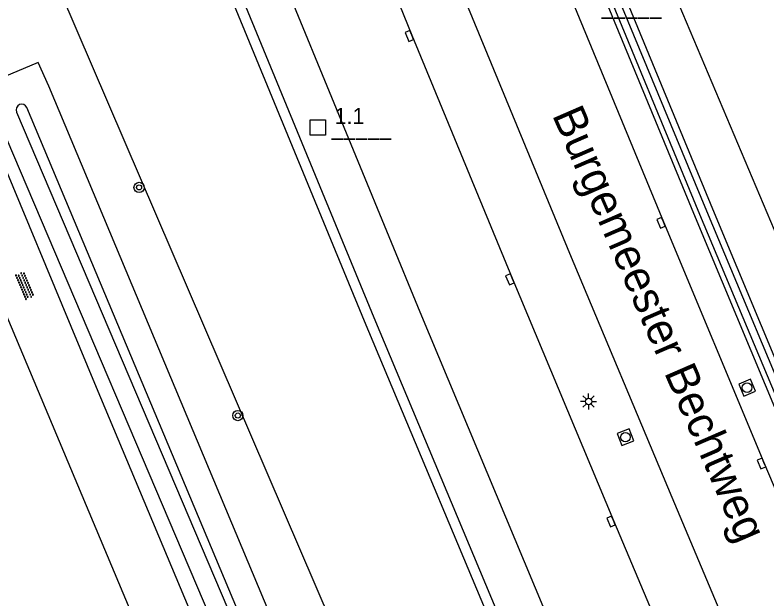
# Model space of a CAD drawing. Extents: x 135999 to 138000, y 396000 to 398501.
# Drawn here: x 137091.6 to 137150.3, y 397713.6 to 397759.2 of the extents above; entities that cross this region are included whole.
import ezdxf

# ---------------------------------------------------------------- set-up
doc = ezdxf.new("R2010")
doc.units = 0
for name, color, linetype in [('gg-anno-openbare ruimte label', 7, 'Continuous'), ('gg-knt-BGT kruinlijn', 7, 'Continuous'), ('gg-knt-bovenkant onderkant talud', 7, 'Continuous'), ('gg-knt-onverhard', 7, 'Continuous'), ('gg-knt-verharding', 7, 'Continuous'), ('gg-kntw-bovenkant insteek waterloop', 7, 'Continuous'), ('gg-kntw-waterlijn', 7, 'Continuous'), ('gg-kwrk-kunstwerk', 7, 'Continuous'), ('gt-anno-nummer hm paal', 7, 'Continuous'), ('gt-symb-boom', 7, 'Continuous'), ('gt-symb-hm paal', 7, 'Continuous'), ('gt-symb-kolk', 7, 'Continuous'), ('gt-symb-lichtmast', 7, 'Continuous'), ('gt-symb-overige verharding', 7, 'Continuous'), ('gt-symb-rioolschacht', 7, 'Continuous')]:
    doc.layers.add(name, color=color, linetype=linetype)

# ---------------------------------------------------------------- blocks, each defined once
blk = doc.blocks.new('gt0-BOOM')
at = {"layer": 'gt-symb-boom'}
for radius in [0.4, 0.2]:
    blk.add_circle((0, 0), radius, dxfattribs=at)
blk = doc.blocks.new('gt0-OVH')
at = {"layer": 'gt-symb-overige verharding'}
for points in [[(-0.972, 0.298), (-0.967, 0.308), (-0.965, 0.319), (-0.966, 0.33), (-0.971, 0.34), (-0.978, 0.348), (-0.988, 0.353), (-0.999, 0.355), (-1.01, 0.354), (-1.02, 0.349), (-1.028, 0.342), (-1.033, 0.332), (-1.035, 0.321), (-1.034, 0.31), (-1.029, 0.3), (-1.022, 0.292), (-1.012, 0.287), (-1.001, 0.285), (-0.99, 0.286), (-0.98, 0.291)], [(-0.872, 0.106), (-0.867, 0.116), (-0.865, 0.126), (-0.866, 0.137), (-0.871, 0.147), (-0.878, 0.156), (-0.888, 0.161), (-0.899, 0.163), (-0.91, 0.162), (-0.92, 0.157), (-0.928, 0.15), (-0.933, 0.14), (-0.935, 0.129), (-0.934, 0.118), (-0.929, 0.108), (-0.922, 0.1), (-0.912, 0.095), (-0.901, 0.092), (-0.89, 0.094), (-0.88, 0.098)], [(-0.772, 0.298), (-0.767, 0.308), (-0.765, 0.319), (-0.766, 0.33), (-0.771, 0.34), (-0.778, 0.348), (-0.788, 0.353), (-0.799, 0.355), (-0.81, 0.354), (-0.82, 0.349), (-0.828, 0.342), (-0.833, 0.332), (-0.835, 0.321), (-0.834, 0.31), (-0.829, 0.3), (-0.822, 0.292), (-0.812, 0.287), (-0.801, 0.285), (-0.79, 0.286), (-0.78, 0.291)], [(-0.672, 0.106), (-0.667, 0.116), (-0.665, 0.126), (-0.666, 0.137), (-0.671, 0.147), (-0.678, 0.156), (-0.688, 0.161), (-0.699, 0.163), (-0.71, 0.162), (-0.72, 0.157), (-0.728, 0.15), (-0.733, 0.14), (-0.735, 0.129), (-0.734, 0.118), (-0.729, 0.108), (-0.722, 0.1), (-0.712, 0.095), (-0.701, 0.092), (-0.69, 0.094), (-0.68, 0.098)], [(-0.572, 0.298), (-0.567, 0.308), (-0.565, 0.319), (-0.566, 0.33), (-0.571, 0.34), (-0.578, 0.348), (-0.588, 0.353), (-0.599, 0.355), (-0.61, 0.354), (-0.62, 0.349), (-0.628, 0.342), (-0.633, 0.332), (-0.635, 0.321), (-0.634, 0.31), (-0.629, 0.3), (-0.622, 0.292), (-0.612, 0.287), (-0.601, 0.285), (-0.59, 0.286), (-0.58, 0.291)], [(-0.472, 0.106), (-0.467, 0.116), (-0.465, 0.126), (-0.466, 0.137), (-0.471, 0.147), (-0.478, 0.156), (-0.488, 0.161), (-0.499, 0.163), (-0.51, 0.162), (-0.52, 0.157), (-0.528, 0.15), (-0.533, 0.14), (-0.535, 0.129), (-0.534, 0.118), (-0.529, 0.108), (-0.522, 0.1), (-0.512, 0.095), (-0.501, 0.092), (-0.49, 0.094), (-0.48, 0.098)], [(-0.372, 0.298), (-0.367, 0.308), (-0.365, 0.319), (-0.366, 0.33), (-0.371, 0.34), (-0.378, 0.348), (-0.388, 0.353), (-0.399, 0.355), (-0.41, 0.354), (-0.42, 0.349), (-0.428, 0.342), (-0.433, 0.332), (-0.435, 0.321), (-0.434, 0.31), (-0.429, 0.3), (-0.422, 0.292), (-0.412, 0.287), (-0.401, 0.285), (-0.39, 0.286), (-0.38, 0.291)], [(-0.272, 0.106), (-0.267, 0.116), (-0.265, 0.126), (-0.266, 0.137), (-0.271, 0.147), (-0.278, 0.156), (-0.288, 0.161), (-0.299, 0.163), (-0.31, 0.162), (-0.32, 0.157), (-0.328, 0.15), (-0.333, 0.14), (-0.335, 0.129), (-0.334, 0.118), (-0.329, 0.108), (-0.322, 0.1), (-0.312, 0.095), (-0.301, 0.092), (-0.29, 0.094), (-0.28, 0.098)], [(-0.172, 0.298), (-0.167, 0.308), (-0.165, 0.319), (-0.166, 0.33), (-0.171, 0.34), (-0.178, 0.348), (-0.188, 0.353), (-0.199, 0.355), (-0.21, 0.354), (-0.22, 0.349), (-0.228, 0.342), (-0.233, 0.332), (-0.235, 0.321), (-0.234, 0.31), (-0.229, 0.3), (-0.222, 0.292), (-0.212, 0.287), (-0.201, 0.285), (-0.19, 0.286), (-0.18, 0.291)], [(-0.072, 0.106), (-0.067, 0.116), (-0.065, 0.126), (-0.066, 0.137), (-0.071, 0.147), (-0.078, 0.156), (-0.088, 0.161), (-0.099, 0.163), (-0.11, 0.162), (-0.12, 0.157), (-0.128, 0.15), (-0.133, 0.14), (-0.135, 0.129), (-0.134, 0.118), (-0.129, 0.108), (-0.122, 0.1), (-0.112, 0.095), (-0.101, 0.092), (-0.09, 0.094), (-0.08, 0.098)], [(0.028, 0.298), (0.033, 0.308), (0.035, 0.319), (0.034, 0.33), (0.029, 0.34), (0.022, 0.348), (0.012, 0.353), (0.001, 0.355), (-0.01, 0.354), (-0.02, 0.349), (-0.028, 0.342), (-0.033, 0.332), (-0.035, 0.321), (-0.034, 0.31), (-0.029, 0.3), (-0.022, 0.292), (-0.012, 0.287), (-0.001, 0.285), (0.01, 0.286), (0.02, 0.291)], [(0.128, 0.106), (0.133, 0.116), (0.135, 0.126), (0.134, 0.137), (0.129, 0.147), (0.122, 0.156), (0.112, 0.161), (0.101, 0.163), (0.09, 0.162), (0.08, 0.157), (0.072, 0.15), (0.067, 0.14), (0.065, 0.129), (0.066, 0.118), (0.071, 0.108), (0.078, 0.1), (0.088, 0.095), (0.099, 0.092), (0.11, 0.094), (0.12, 0.098)], [(0.228, 0.298), (0.233, 0.308), (0.235, 0.319), (0.234, 0.33), (0.229, 0.34), (0.222, 0.348), (0.212, 0.353), (0.201, 0.355), (0.19, 0.354), (0.18, 0.349), (0.172, 0.342), (0.167, 0.332), (0.165, 0.321), (0.166, 0.31), (0.171, 0.3), (0.178, 0.292), (0.188, 0.287), (0.199, 0.285), (0.21, 0.286), (0.22, 0.291)], [(0.328, 0.106), (0.333, 0.116), (0.335, 0.126), (0.334, 0.137), (0.329, 0.147), (0.322, 0.156), (0.312, 0.161), (0.301, 0.163), (0.29, 0.162), (0.28, 0.157), (0.272, 0.15), (0.267, 0.14), (0.265, 0.129), (0.266, 0.118), (0.271, 0.108), (0.278, 0.1), (0.288, 0.095), (0.299, 0.092), (0.31, 0.094), (0.32, 0.098)], [(0.428, 0.298), (0.433, 0.308), (0.435, 0.319), (0.434, 0.33), (0.429, 0.34), (0.422, 0.348), (0.412, 0.353), (0.401, 0.355), (0.39, 0.354), (0.38, 0.349), (0.372, 0.342), (0.367, 0.332), (0.365, 0.321), (0.366, 0.31), (0.371, 0.3), (0.378, 0.292), (0.388, 0.287), (0.399, 0.285), (0.41, 0.286), (0.42, 0.291)], [(0.528, 0.106), (0.533, 0.116), (0.535, 0.126), (0.534, 0.137), (0.529, 0.147), (0.522, 0.156), (0.512, 0.161), (0.501, 0.163), (0.49, 0.162), (0.48, 0.157), (0.472, 0.15), (0.467, 0.14), (0.465, 0.129), (0.466, 0.118), (0.471, 0.108), (0.478, 0.1), (0.488, 0.095), (0.499, 0.092), (0.51, 0.094), (0.52, 0.098)], [(0.628, 0.298), (0.633, 0.308), (0.635, 0.319), (0.634, 0.33), (0.629, 0.34), (0.622, 0.348), (0.612, 0.353), (0.601, 0.355), (0.59, 0.354), (0.58, 0.349), (0.572, 0.342), (0.567, 0.332), (0.565, 0.321), (0.566, 0.31), (0.571, 0.3), (0.578, 0.292), (0.588, 0.287), (0.599, 0.285), (0.61, 0.286), (0.62, 0.291)], [(0.728, 0.106), (0.733, 0.116), (0.735, 0.126), (0.734, 0.137), (0.729, 0.147), (0.722, 0.156), (0.712, 0.161), (0.701, 0.163), (0.69, 0.162), (0.68, 0.157), (0.672, 0.15), (0.667, 0.14), (0.665, 0.129), (0.666, 0.118), (0.671, 0.108), (0.678, 0.1), (0.688, 0.095), (0.699, 0.092), (0.71, 0.094), (0.72, 0.098)], [(0.828, 0.298), (0.833, 0.308), (0.835, 0.319), (0.834, 0.33), (0.829, 0.34), (0.822, 0.348), (0.812, 0.353), (0.801, 0.355), (0.79, 0.354), (0.78, 0.349), (0.772, 0.342), (0.767, 0.332), (0.765, 0.321), (0.766, 0.31), (0.771, 0.3), (0.778, 0.292), (0.788, 0.287), (0.799, 0.285), (0.81, 0.286), (0.82, 0.291)], [(0.928, 0.106), (0.933, 0.116), (0.935, 0.126), (0.934, 0.137), (0.929, 0.147), (0.922, 0.156), (0.912, 0.161), (0.901, 0.163), (0.89, 0.162), (0.88, 0.157), (0.872, 0.15), (0.867, 0.14), (0.865, 0.129), (0.866, 0.118), (0.871, 0.108), (0.878, 0.1), (0.888, 0.095), (0.899, 0.092), (0.91, 0.094), (0.92, 0.098)], [(1.028, 0.298), (1.033, 0.308), (1.035, 0.319), (1.034, 0.33), (1.029, 0.34), (1.022, 0.348), (1.012, 0.353), (1.001, 0.355), (0.99, 0.354), (0.98, 0.349), (0.972, 0.342), (0.967, 0.332), (0.965, 0.321), (0.966, 0.31), (0.971, 0.3), (0.978, 0.292), (0.988, 0.287), (0.999, 0.285), (1.01, 0.286), (1.02, 0.291)], [(-0.972, -0.142), (-0.967, -0.132), (-0.965, -0.121), (-0.966, -0.11), (-0.971, -0.1), (-0.978, -0.092), (-0.988, -0.087), (-0.999, -0.085), (-1.01, -0.086), (-1.02, -0.091), (-1.028, -0.098), (-1.033, -0.108), (-1.035, -0.119), (-1.034, -0.13), (-1.029, -0.14), (-1.022, -0.148), (-1.012, -0.153), (-1.001, -0.155), (-0.99, -0.154), (-0.98, -0.149)], [(-0.872, -0.334), (-0.867, -0.324), (-0.865, -0.314), (-0.866, -0.303), (-0.871, -0.293), (-0.878, -0.284), (-0.888, -0.279), (-0.899, -0.277), (-0.91, -0.278), (-0.92, -0.283), (-0.928, -0.29), (-0.933, -0.3), (-0.935, -0.311), (-0.934, -0.322), (-0.929, -0.332), (-0.922, -0.34), (-0.912, -0.345), (-0.901, -0.348), (-0.89, -0.346), (-0.88, -0.342)], [(-0.772, -0.142), (-0.767, -0.132), (-0.765, -0.121), (-0.766, -0.11), (-0.771, -0.1), (-0.778, -0.092), (-0.788, -0.087), (-0.799, -0.085), (-0.81, -0.086), (-0.82, -0.091), (-0.828, -0.098), (-0.833, -0.108), (-0.835, -0.119), (-0.834, -0.13), (-0.829, -0.14), (-0.822, -0.148), (-0.812, -0.153), (-0.801, -0.155), (-0.79, -0.154), (-0.78, -0.149)], [(-0.672, -0.334), (-0.667, -0.324), (-0.665, -0.314), (-0.666, -0.303), (-0.671, -0.293), (-0.678, -0.284), (-0.688, -0.279), (-0.699, -0.277), (-0.71, -0.278), (-0.72, -0.283), (-0.728, -0.29), (-0.733, -0.3), (-0.735, -0.311), (-0.734, -0.322), (-0.729, -0.332), (-0.722, -0.34), (-0.712, -0.345), (-0.701, -0.348), (-0.69, -0.346), (-0.68, -0.342)], [(-0.572, -0.142), (-0.567, -0.132), (-0.565, -0.121), (-0.566, -0.11), (-0.571, -0.1), (-0.578, -0.092), (-0.588, -0.087), (-0.599, -0.085), (-0.61, -0.086), (-0.62, -0.091), (-0.628, -0.098), (-0.633, -0.108), (-0.635, -0.119), (-0.634, -0.13), (-0.629, -0.14), (-0.622, -0.148), (-0.612, -0.153), (-0.601, -0.155), (-0.59, -0.154), (-0.58, -0.149)], [(-0.472, -0.334), (-0.467, -0.324), (-0.465, -0.314), (-0.466, -0.303), (-0.471, -0.293), (-0.478, -0.284), (-0.488, -0.279), (-0.499, -0.277), (-0.51, -0.278), (-0.52, -0.283), (-0.528, -0.29), (-0.533, -0.3), (-0.535, -0.311), (-0.534, -0.322), (-0.529, -0.332), (-0.522, -0.34), (-0.512, -0.345), (-0.501, -0.348), (-0.49, -0.346), (-0.48, -0.342)], [(-0.372, -0.142), (-0.367, -0.132), (-0.365, -0.121), (-0.366, -0.11), (-0.371, -0.1), (-0.378, -0.092), (-0.388, -0.087), (-0.399, -0.085), (-0.41, -0.086), (-0.42, -0.091), (-0.428, -0.098), (-0.433, -0.108), (-0.435, -0.119), (-0.434, -0.13), (-0.429, -0.14), (-0.422, -0.148), (-0.412, -0.153), (-0.401, -0.155), (-0.39, -0.154), (-0.38, -0.149)], [(-0.272, -0.334), (-0.267, -0.324), (-0.265, -0.314), (-0.266, -0.303), (-0.271, -0.293), (-0.278, -0.284), (-0.288, -0.279), (-0.299, -0.277), (-0.31, -0.278), (-0.32, -0.283), (-0.328, -0.29), (-0.333, -0.3), (-0.335, -0.311), (-0.334, -0.322), (-0.329, -0.332), (-0.322, -0.34), (-0.312, -0.345), (-0.301, -0.348), (-0.29, -0.346), (-0.28, -0.342)], [(-0.172, -0.142), (-0.167, -0.132), (-0.165, -0.121), (-0.166, -0.11), (-0.171, -0.1), (-0.178, -0.092), (-0.188, -0.087), (-0.199, -0.085), (-0.21, -0.086), (-0.22, -0.091), (-0.228, -0.098), (-0.233, -0.108), (-0.235, -0.119), (-0.234, -0.13), (-0.229, -0.14), (-0.222, -0.148), (-0.212, -0.153), (-0.201, -0.155), (-0.19, -0.154), (-0.18, -0.149)], [(-0.072, -0.334), (-0.067, -0.324), (-0.065, -0.314), (-0.066, -0.303), (-0.071, -0.293), (-0.078, -0.284), (-0.088, -0.279), (-0.099, -0.277), (-0.11, -0.278), (-0.12, -0.283), (-0.128, -0.29), (-0.133, -0.3), (-0.135, -0.311), (-0.134, -0.322), (-0.129, -0.332), (-0.122, -0.34), (-0.112, -0.345), (-0.101, -0.348), (-0.09, -0.346), (-0.08, -0.342)], [(0.028, -0.142), (0.033, -0.132), (0.035, -0.121), (0.034, -0.11), (0.029, -0.1), (0.022, -0.092), (0.012, -0.087), (0.001, -0.085), (-0.01, -0.086), (-0.02, -0.091), (-0.028, -0.098), (-0.033, -0.108), (-0.035, -0.119), (-0.034, -0.13), (-0.029, -0.14), (-0.022, -0.148), (-0.012, -0.153), (-0.001, -0.155), (0.01, -0.154), (0.02, -0.149)], [(0.128, -0.334), (0.133, -0.324), (0.135, -0.314), (0.134, -0.303), (0.129, -0.293), (0.122, -0.284), (0.112, -0.279), (0.101, -0.277), (0.09, -0.278), (0.08, -0.283), (0.072, -0.29), (0.067, -0.3), (0.065, -0.311), (0.066, -0.322), (0.071, -0.332), (0.078, -0.34), (0.088, -0.345), (0.099, -0.348), (0.11, -0.346), (0.12, -0.342)], [(0.228, -0.142), (0.233, -0.132), (0.235, -0.121), (0.234, -0.11), (0.229, -0.1), (0.222, -0.092), (0.212, -0.087), (0.201, -0.085), (0.19, -0.086), (0.18, -0.091), (0.172, -0.098), (0.167, -0.108), (0.165, -0.119), (0.166, -0.13), (0.171, -0.14), (0.178, -0.148), (0.188, -0.153), (0.199, -0.155), (0.21, -0.154), (0.22, -0.149)], [(0.328, -0.334), (0.333, -0.324), (0.335, -0.314), (0.334, -0.303), (0.329, -0.293), (0.322, -0.284), (0.312, -0.279), (0.301, -0.277), (0.29, -0.278), (0.28, -0.283), (0.272, -0.29), (0.267, -0.3), (0.265, -0.311), (0.266, -0.322), (0.271, -0.332), (0.278, -0.34), (0.288, -0.345), (0.299, -0.348), (0.31, -0.346), (0.32, -0.342)], [(0.428, -0.142), (0.433, -0.132), (0.435, -0.121), (0.434, -0.11), (0.429, -0.1), (0.422, -0.092), (0.412, -0.087), (0.401, -0.085), (0.39, -0.086), (0.38, -0.091), (0.372, -0.098), (0.367, -0.108), (0.365, -0.119), (0.366, -0.13), (0.371, -0.14), (0.378, -0.148), (0.388, -0.153), (0.399, -0.155), (0.41, -0.154), (0.42, -0.149)], [(0.528, -0.334), (0.533, -0.324), (0.535, -0.314), (0.534, -0.303), (0.529, -0.293), (0.522, -0.284), (0.512, -0.279), (0.501, -0.277), (0.49, -0.278), (0.48, -0.283), (0.472, -0.29), (0.467, -0.3), (0.465, -0.311), (0.466, -0.322), (0.471, -0.332), (0.478, -0.34), (0.488, -0.345), (0.499, -0.348), (0.51, -0.346), (0.52, -0.342)], [(0.628, -0.142), (0.633, -0.132), (0.635, -0.121), (0.634, -0.11), (0.629, -0.1), (0.622, -0.092), (0.612, -0.087), (0.601, -0.085), (0.59, -0.086), (0.58, -0.091), (0.572, -0.098), (0.567, -0.108), (0.565, -0.119), (0.566, -0.13), (0.571, -0.14), (0.578, -0.148), (0.588, -0.153), (0.599, -0.155), (0.61, -0.154), (0.62, -0.149)], [(0.728, -0.334), (0.733, -0.324), (0.735, -0.314), (0.734, -0.303), (0.729, -0.293), (0.722, -0.284), (0.712, -0.279), (0.701, -0.277), (0.69, -0.278), (0.68, -0.283), (0.672, -0.29), (0.667, -0.3), (0.665, -0.311), (0.666, -0.322), (0.671, -0.332), (0.678, -0.34), (0.688, -0.345), (0.699, -0.348), (0.71, -0.346), (0.72, -0.342)], [(0.828, -0.142), (0.833, -0.132), (0.835, -0.121), (0.834, -0.11), (0.829, -0.1), (0.822, -0.092), (0.812, -0.087), (0.801, -0.085), (0.79, -0.086), (0.78, -0.091), (0.772, -0.098), (0.767, -0.108), (0.765, -0.119), (0.766, -0.13), (0.771, -0.14), (0.778, -0.148), (0.788, -0.153), (0.799, -0.155), (0.81, -0.154), (0.82, -0.149)], [(0.928, -0.334), (0.933, -0.324), (0.935, -0.314), (0.934, -0.303), (0.929, -0.293), (0.922, -0.284), (0.912, -0.279), (0.901, -0.277), (0.89, -0.278), (0.88, -0.283), (0.872, -0.29), (0.867, -0.3), (0.865, -0.311), (0.866, -0.322), (0.871, -0.332), (0.878, -0.34), (0.888, -0.345), (0.899, -0.348), (0.91, -0.346), (0.92, -0.342)], [(1.028, -0.142), (1.033, -0.132), (1.035, -0.121), (1.034, -0.11), (1.029, -0.1), (1.022, -0.092), (1.012, -0.087), (1.001, -0.085), (0.99, -0.086), (0.98, -0.091), (0.972, -0.098), (0.967, -0.108), (0.965, -0.119), (0.966, -0.13), (0.971, -0.14), (0.978, -0.148), (0.988, -0.153), (0.999, -0.155), (1.01, -0.154), (1.02, -0.149)]]:
    blk.add_lwpolyline(points, close=True, dxfattribs=at)
blk = doc.blocks.new('gt0-HMpaal')
at = {"layer": 'gt-symb-hm paal'}
blk.add_lwpolyline([(-0.6, 0.6), (0.6, 0.6), (0.6, -0.6), (-0.6, -0.6)], close=True, dxfattribs=at)
blk = doc.blocks.new('gt0-KOLK')
at = {"layer": 'gt-symb-kolk'}
blk.add_lwpolyline([(0, 0), (0.375, 0), (0.375, 0.4), (-0.375, 0.4), (-0.375, 0), (0, 0)], dxfattribs=at)
blk = doc.blocks.new('gt0-RS')
at = {"layer": 'gt-symb-rioolschacht'}
blk.add_lwpolyline([(-0.5, -0.5), (0.5, -0.5), (0.5, 0.5), (-0.5, 0.5)], close=True, dxfattribs=at)
blk.add_circle((0, 0), 0.375, dxfattribs=at)
blk = doc.blocks.new('gt0-LMAST')
at = {"layer": 'gt-symb-lichtmast'}
for p, q in [((-0.005, 0.246), (-0.005, 0.621)), ((-0.182, 0.173), (-0.447, 0.438)), ((0.172, 0.173), (0.437, 0.438)), ((-0.255, -0.004), (-0.63, -0.004)), ((-0.182, -0.181), (-0.447, -0.446)), ((-0.005, -0.254), (-0.005, -0.629)), ((0.437, -0.446), (0.172, -0.181)), ((0.245, -0.004), (0.62, -0.004))]:
    blk.add_line(p, q, dxfattribs=at)
blk.add_circle((-0.005, -0.004), 0.25, dxfattribs=at)

msp = doc.modelspace()

# ---------------------------------------------------------------- linework, layer by layer
at = {"layer": 'gg-knt-BGT kruinlijn'}
msp.add_lwpolyline([(137125.565, 397803.777), (137138.505, 397771.559), (137153.963, 397734.999), (137180.129, 397673.008)], dxfattribs=at)
at = {"layer": 'gg-knt-bovenkant onderkant talud'}
msp.add_lwpolyline([(137021.803, 397953.256), (137060.266, 397848.352), (137093.522, 397764.973), (137094.28, 397762.976), (137095.098, 397760.986), (137116.224, 397711.808), (137141.341, 397653.78)], dxfattribs=at)
at = {"layer": 'gg-knt-onverhard'}
for points in [[(137089.155, 397763.359), (137090.531, 397759.173), (137088.815, 397758.293), (137089.184, 397757.295), (137089.072, 397756.126), (137087.373, 397755.613), (137088.675, 397752.279), (137097.883, 397730.146), (137107.144, 397708.036), (137124.246, 397667.812), (137130.505, 397653.257)], [(137080.929, 397759.14), (137084.958, 397749.796), (137109.998, 397690.211)]]:
    msp.add_lwpolyline(points, dxfattribs=at)
at = {"layer": 'gg-knt-verharding'}
for points in [[(137168.991, 397660.441), (137158.966, 397683.649), (137150.772, 397702.728), (137142.848, 397721.53), (137134.865, 397740.577), (137126.766, 397760.192), (137119.025, 397779.25), (137111.589, 397797.693), (137106.013, 397811.792), (137096.742, 397835.482), (137089.328, 397854.577), (137082.229, 397873.285), (137074.601, 397893.497), (137060.449, 397932.134), (137053.82, 397950.338), (137046.1, 397972.114)], [(137156.435, 397655.817), (137156.399, 397657.712), (137156.03, 397658.912), (137154.617, 397662.143), (137146.021, 397682.055), (137134.381, 397709.229), (137123.194, 397735.991), (137111.081, 397765.435), (137099.807, 397793.472), (137090.449, 397817.162), (137079.653, 397844.843), (137073.735, 397860.215), (137062.877, 397889.077), (137055.82, 397908.14), (137045.366, 397936.81), (137036.311, 397962.216), (137035.823, 397963.369), (137035.629, 397963.714), (137035.422, 397963.922), (137034.485, 397964.516), (137033.559, 397964.977)], [(137044.306, 397962.587), (137049.227, 397948.718), (137055.805, 397930.507), (137063.06, 397910.686), (137070.093, 397891.647), (137077.592, 397871.69), (137084.721, 397853.022), (137092.116, 397833.855), (137099.621, 397814.69), (137107.065, 397795.963), (137114.558, 397777.268), (137122.53, 397757.636), (137130.372, 397738.649), (137138.274, 397719.733), (137146.307, 397700.737), (137161.526, 397665.378), (137164.356, 397658.734)], [(137080.815, 397899.026), (137089.257, 397876.56), (137096.588, 397857.312), (137103.937, 397838.278), (137111.407, 397819.195), (137118.959, 397800.155), (137126.616, 397781.07), (137134.294, 397762.153), (137142.182, 397743.056), (137150.018, 397724.265), (137158.052, 397705.31), (137166.115, 397686.504), (137172.879, 397670.804)], [(137178.838, 397667.027), (137161.698, 397706.796), (137153.641, 397725.826), (137146.029, 397744.039), (137138.018, 397763.476), (137133.416, 397774.764), (137133.161, 397774.66)], [(137132.42, 397774.359), (137132.022, 397774.198), (137136.546, 397763.104), (137144.651, 397743.431), (137152.227, 397725.281), (137160.344, 397706.166), (137168.333, 397687.541), (137175.139, 397671.785)]]:
    msp.add_lwpolyline(points, dxfattribs=at)
at = {"layer": 'gg-kntw-bovenkant insteek waterloop'}
msp.add_lwpolyline([(137137.503, 397652.513), (137133.824, 397661.297), (137130.052, 397670.042), (137121.089, 397690.18), (137112.303, 397710.397), (137094.187, 397753.639), (137093.352, 397755.502), (137089.187, 397753.743), (137089.852, 397751.942), (137108.31, 397708.574), (137125.55, 397668.218), (137133.172, 397650.527)], dxfattribs=at)
at = {"layer": 'gg-kntw-waterlijn'}
for points in [[(137135.123, 397652.457), (137131.784, 397660.43), (137128.021, 397669.152), (137119.06, 397689.287), (137110.264, 397709.527), (137092.481, 397751.974)], [(137091.661, 397751.631), (137109.729, 397709.179), (137126.968, 397668.826), (137134.193, 397652.056)]]:
    msp.add_lwpolyline(points, dxfattribs=at)
msp.add_arc((137092.074, 397751.796), 0.444, 23.6226, 201.7758, dxfattribs=at)
at = {"layer": 'gg-kwrk-kunstwerk'}
for points in [[(137152.782, 397655.963), (137152.093, 397657.522), (137151.91, 397657.44), (137142.038, 397680.405), (137130.563, 397707.282), (137118.831, 397735.311), (137107.235, 397763.5), (137099.55, 397782.458), (137099.78, 397782.551)], [(137153.923, 397654.892), (137152.641, 397657.766), (137142.769, 397680.731), (137131.32, 397707.54), (137119.588, 397735.569), (137107.992, 397763.758), (137100.29, 397782.758), (137099.78, 397782.551)], [(137177.866, 397666.59), (137168.73, 397687.624), (137160.74, 397706.282), (137152.66, 397725.394), (137145.021, 397743.627), (137136.987, 397763.119), (137132.42, 397774.359)], [(137178.596, 397666.918), (137178.387, 397666.824), (137169.271, 397687.854), (137161.294, 397706.506), (137153.193, 397725.657), (137145.555, 397743.894), (137137.532, 397763.305), (137132.96, 397774.578), (137133.161, 397774.66)]]:
    msp.add_lwpolyline(points, dxfattribs=at)

# ---------------------------------------------------------------- block references
at = {"layer": 'gt-symb-boom'}
for p in [(137101.236, 397745.743), (137108.948, 397727.929)]:
    msp.add_blockref('gt0-BOOM', p, dxfattribs=at)
at = {"layer": 'gt-symb-hm paal'}
msp.add_blockref('gt0-HMpaal', (137115.186, 397750.412), dxfattribs=at)
at = {"layer": 'gt-symb-kolk'}
for p, rotation in [((137122.53, 397757.636), 112.4611757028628), ((137142.182, 397743.056), 112.46117570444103), ((137130.372, 397738.649), 112.69475559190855), ((137150.018, 397724.265), 112.6419000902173), ((137138.274, 397719.733), 112.9503630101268)]:
    msp.add_blockref('gt0-KOLK', p, dxfattribs=dict(at, rotation=rotation))
at = {"layer": 'gt-symb-lichtmast'}
msp.add_blockref('gt0-LMAST', (137136.343, 397729.031), dxfattribs=at)
at = {"layer": 'gt-symb-overige verharding', "rotation": 112.89759102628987}
msp.add_blockref('gt0-OVH', (137092.309, 397738.074), dxfattribs=at)
at = {"layer": 'gt-symb-rioolschacht'}
for p, rotation in [((137148.708, 397730.107), -66.97450798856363), ((137139.211, 397726.241), 110.91820498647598)]:
    msp.add_blockref('gt0-RS', p, dxfattribs=dict(at, rotation=rotation))

# ---------------------------------------------------------------- texts
at = {"layer": 'gg-anno-openbare ruimte label'}
msp.add_text('Burgemeester Bechtweg', height=2.5, rotation=293.5, dxfattribs=at).set_placement((137133.46, 397751.406))
at = {"layer": 'gt-anno-nummer hm paal'}
msp.add_text('1.1', height=1.25, dxfattribs=at).set_placement((137116.504, 397750.694))
at = {"layer": 'gt-symb-hm paal'}
for p in [(137137.365, 397759.265), (137116.267, 397749.808)]:
    msp.add_text('_____', height=1.25, dxfattribs=at).set_placement(p)

doc.saveas('drawing.dxf')
